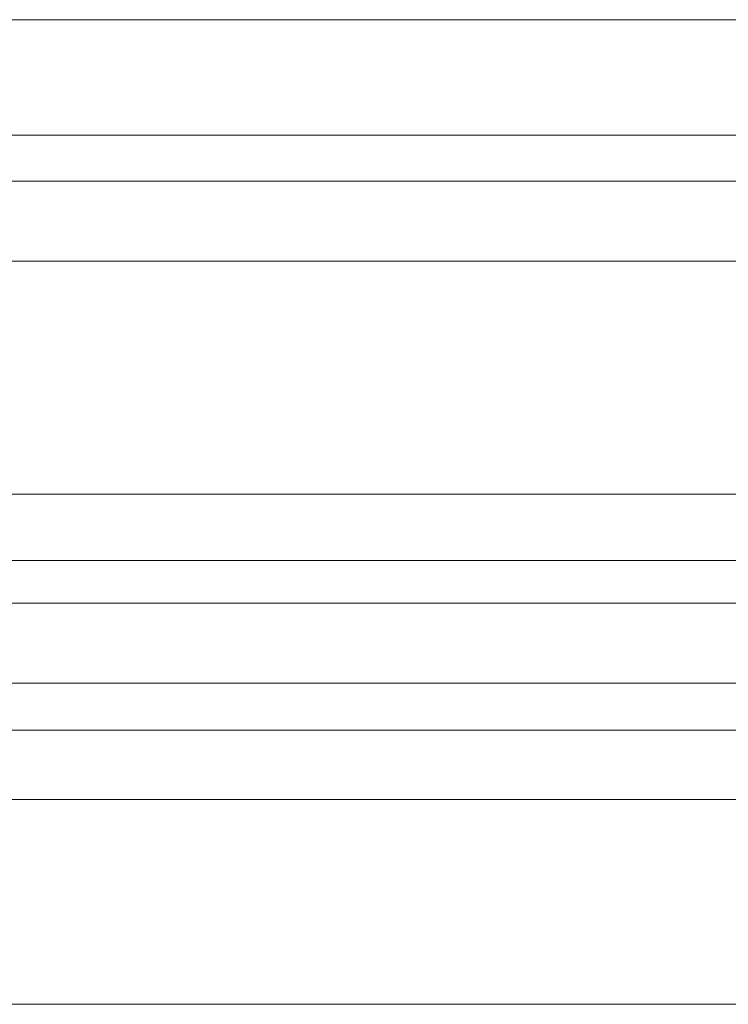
# Model space of a CAD drawing. Header units: millimetres. Extents: x 51337 to 61814, y -21781 to -12277.
# Tile 310 of 378: x 60604 to 60627, y -20676 to -20643. Entities that reach past the tile are written whole.
import ezdxf

# ---------------------------------------------------------------- set-up
doc = ezdxf.new("R2010")
doc.units = ezdxf.units.MM
doc.header["$LTSCALE"] = 0.3175
doc.layers.add('1轮廓实线层', color=7, linetype='Continuous', lineweight=18)

msp = doc.modelspace()

# ---------------------------------------------------------------- linework, layer by layer
at = {"layer": '1轮廓实线层'}
for p, q in [((60594.01597, -20642.70121), (60725.51597, -20642.70121)), ((60594.01597, -20646.55363), (60725.51597, -20646.55363)), ((60725.51597, -20648.09055), (60594.01597, -20648.09055)), ((60594.01597, -20650.7707), (60725.51597, -20650.7707)), ((60594.01597, -20658.55065), (60725.51597, -20658.55065)), ((60725.51597, -20660.7605), (60594.01597, -20660.7605)), ((60725.51597, -20662.19143), (60594.01597, -20662.19143)), ((60594.01597, -20664.86302), (60725.51597, -20664.86302)), ((60725.51597, -20666.43597), (60594.01597, -20666.43597)), ((60725.51597, -20668.74965), (60594.01597, -20668.74965)), ((60725.51597, -20675.58813), (60594.01597, -20675.58813))]:
    msp.add_line(p, q, dxfattribs=at)

doc.saveas('drawing.dxf')
